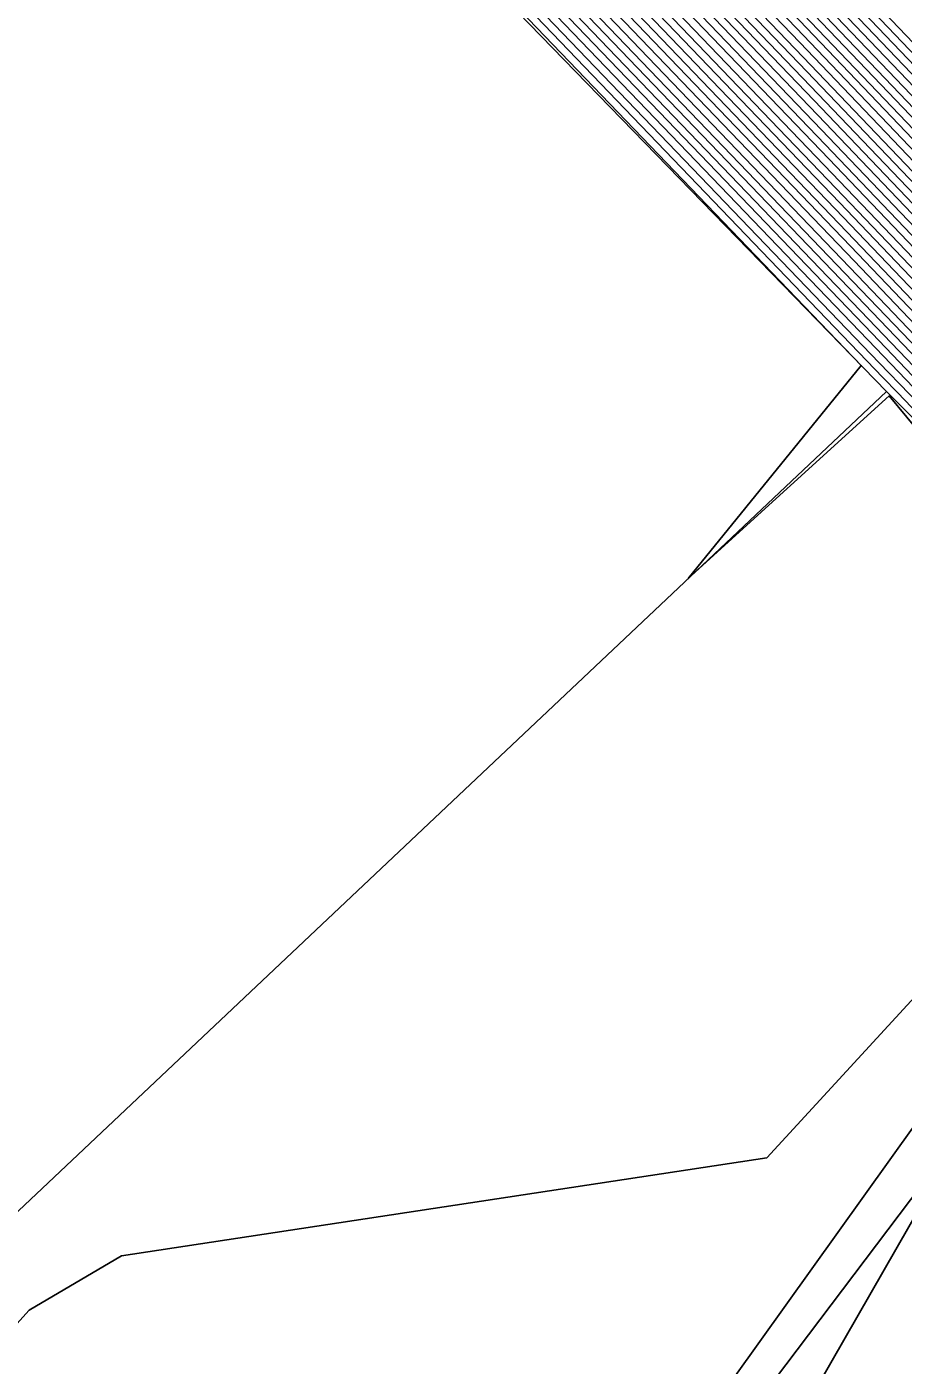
# Model space of a CAD drawing. Extents: x 2188792 to 2191981, y 386090 to 389710.
# Drawn here: x 2191410.49 to 2191417.21, y 389132.26 to 389142.51 of the extents above; entities that cross this region are included whole.
import ezdxf

# ---------------------------------------------------------------- set-up
doc = ezdxf.new("R2010")
doc.units = 0
for name, color, linetype in [('DTM Contours Major', 7, 'Continuous'), ('DTM Contours Minor', 7, 'Continuous'), ('PH Exist DTM Breakline', 7, 'Continuous')]:
    doc.layers.add(name, color=color, linetype=linetype)

msp = doc.modelspace()

# ---------------------------------------------------------------- linework, layer by layer
at = {"layer": 'DTM Contours Major'}
for points in [[(2191424.534, 389128.565), (2191423.174, 389132.346), (2191423.079, 389133.069), (2191421.833, 389136.184), (2191421.435, 389136.676), (2191420.472, 389138.808), (2191419.932, 389139.375), (2191416.192, 389143.285), (2191413.44, 389146.149), (2191409.723, 389150.034), (2191406.345, 389153.565), (2191403.103, 389156.859), (2191399.829, 389160.275), (2191398.671, 389161.495), (2191394.107, 389164.231)], [(2191423.767, 389129.606), (2191422.91, 389131.988), (2191422.715, 389133.487), (2191421.682, 389136.067), (2191421.051, 389136.848), (2191420.244, 389138.634), (2191419.486, 389139.429), (2191416.331, 389142.727), (2191412.648, 389146.56), (2191409.489, 389149.862), (2191406.618, 389152.862), (2191402.549, 389156.998), (2191399.785, 389159.881), (2191398.364, 389161.378), (2191394.514, 389163.686)], [(2191419.344, 389115.518), (2191419.563, 389116.851), (2191420.61, 389121.05), (2191421.209, 389122.349), (2191421.721, 389125.326), (2191421.777, 389127.455), (2191422.456, 389129.168), (2191422.858, 389129.3), (2191422.846, 389129.781), (2191423, 389130.647), (2191422.647, 389131.63), (2191422.35, 389133.905), (2191421.532, 389135.951), (2191420.666, 389137.02), (2191420.016, 389138.459), (2191419.04, 389139.483), (2191416.47, 389142.17), (2191411.856, 389146.972), (2191409.255, 389149.69), (2191406.891, 389152.16), (2191401.996, 389157.136), (2191399.742, 389159.487), (2191398.057, 389161.261)], [(2191414.765, 389115.111), (2191416.881, 389117.85), (2191417.52, 389120.416), (2191419.167, 389123.982), (2191419.334, 389124.952), (2191419.352, 389125.645), (2191421.225, 389130.366), (2191422.333, 389130.731), (2191422.308, 389131.678), (2191422.318, 389131.772), (2191421.986, 389134.323), (2191421.381, 389135.834), (2191420.282, 389137.193), (2191419.789, 389138.284), (2191418.594, 389139.537), (2191416.609, 389141.612), (2191411.063, 389147.383), (2191409.021, 389149.518), (2191407.165, 389151.458), (2191401.442, 389157.275), (2191399.698, 389159.093), (2191397.75, 389161.145)], [(2191410.461, 389114.465), (2191411.607, 389116.345), (2191414.416, 389119.996), (2191415.615, 389121.787), (2191417.45, 389125.69), (2191419.269, 389130.364), (2191420.738, 389131.814), (2191420.903, 389131.865), (2191421.807, 389132.163), (2191421.794, 389132.684), (2191421.836, 389133.093), (2191421.621, 389134.741), (2191421.23, 389135.717), (2191419.897, 389137.365), (2191419.561, 389138.109), (2191418.148, 389139.591), (2191416.748, 389141.055), (2191410.271, 389147.794), (2191408.787, 389149.346), (2191407.438, 389150.756), (2191400.888, 389157.413), (2191399.655, 389158.699), (2191397.444, 389161.028)], [(2191406.703, 389112.627), (2191410.373, 389118.645), (2191411.292, 389119.839), (2191415.178, 389125.641), (2191416.037, 389127.469), (2191416.889, 389129.659), (2191420.688, 389133.408), (2191421.113, 389133.538), (2191421.282, 389133.594), (2191421.279, 389133.691), (2191421.353, 389134.414), (2191421.256, 389135.159), (2191421.08, 389135.6), (2191419.513, 389137.537), (2191419.333, 389137.934), (2191417.702, 389139.645), (2191416.887, 389140.497), (2191409.479, 389148.206), (2191408.553, 389149.174), (2191407.711, 389150.054), (2191400.334, 389157.551), (2191399.611, 389158.306), (2191397.137, 389160.911)], [(2191401.052, 389111.898), (2191405.589, 389117.182), (2191406.745, 389119.042), (2191410.824, 389123.91), (2191413.568, 389127.874), (2191414.936, 389129.683), (2191415.873, 389130.922), (2191418.501, 389132.894), (2191420.638, 389135.002), (2191420.677, 389135.014), (2191420.724, 389135.221), (2191420.438, 389135.956), (2191419.925, 389136.725), (2191419.128, 389137.709), (2191419.105, 389137.76), (2191417.256, 389139.699), (2191417.025, 389139.94), (2191408.687, 389148.617), (2191408.319, 389149.002), (2191407.984, 389149.351), (2191399.78, 389157.69), (2191399.568, 389157.912), (2191396.83, 389160.794)]]:
    msp.add_lwpolyline(points, dxfattribs=at)
at = {"layer": 'DTM Contours Minor'}
for points in [[(2191423.298, 389132.818), (2191421.923, 389136.255), (2191421.666, 389136.573), (2191420.609, 389138.913), (2191420.199, 389139.342), (2191416.109, 389143.619), (2191413.915, 389145.902), (2191409.864, 389150.137), (2191406.181, 389153.986), (2191403.436, 389156.776), (2191399.855, 389160.512), (2191398.855, 389161.565), (2191393.863, 389164.558), (2191388.014, 389164.908), (2191387.769, 389165.27), (2191385.956, 389165.81), (2191385.547, 389165.927), (2191384.474, 389165.336), (2191383.791, 389166.142), (2191382.472, 389165.577), (2191373.59, 389166.405), (2191372.096, 389165.23), (2191365.582, 389164.525), (2191360.151, 389168.627)], [(2191424.381, 389128.773), (2191423.121, 389132.275), (2191423.007, 389133.152), (2191421.803, 389136.161), (2191421.358, 389136.71), (2191420.426, 389138.773), (2191419.843, 389139.386), (2191416.22, 389143.173), (2191413.281, 389146.231), (2191409.676, 389149.999), (2191406.4, 389153.424), (2191402.993, 389156.887), (2191399.82, 389160.196), (2191398.609, 389161.472), (2191394.188, 389164.122), (2191387.504, 389164.522), (2191387.107, 389164.459), (2191386.58, 389164.61), (2191383.917, 389163.144), (2191383.712, 389163.385), (2191381.265, 389162.337), (2191376.719, 389162.761), (2191373.83, 389160.49), (2191361.238, 389159.128)], [(2191424.59, 389128.847), (2191423.279, 389132.49), (2191423.225, 389132.902), (2191421.893, 389136.231), (2191421.589, 389136.607), (2191420.563, 389138.878), (2191420.11, 389139.353), (2191416.137, 389143.508), (2191413.757, 389145.985), (2191409.817, 389150.102), (2191406.236, 389153.845), (2191403.325, 389156.804), (2191399.846, 389160.433), (2191398.793, 389161.542), (2191393.944, 389164.449)], [(2191424.228, 389128.981), (2191423.068, 389132.203), (2191422.934, 389133.236), (2191421.772, 389136.138), (2191421.281, 389136.745), (2191420.381, 389138.738), (2191419.753, 389139.396), (2191416.248, 389143.062), (2191413.123, 389146.314), (2191409.63, 389149.965), (2191406.454, 389153.284), (2191402.882, 389156.915), (2191399.811, 389160.118), (2191398.548, 389161.448), (2191394.27, 389164.013), (2191387.801, 389164.401), (2191386.916, 389164.258), (2191386.838, 389164.28), (2191383.778, 389162.595), (2191383.692, 389162.696), (2191380.963, 389161.527), (2191377.501, 389161.85), (2191374.263, 389159.306), (2191360.152, 389157.778)], [(2191424.688, 389128.356), (2191423.226, 389132.418), (2191423.152, 389132.985), (2191421.863, 389136.208), (2191421.512, 389136.641), (2191420.518, 389138.843), (2191420.021, 389139.364), (2191416.165, 389143.396), (2191413.598, 389146.067), (2191409.77, 389150.068), (2191406.29, 389153.705), (2191403.214, 389156.832), (2191399.837, 389160.354), (2191398.732, 389161.518), (2191394.026, 389164.34)], [(2191424.074, 389129.189), (2191423.015, 389132.131), (2191422.861, 389133.32), (2191421.742, 389136.114), (2191421.204, 389136.779), (2191420.335, 389138.704), (2191419.664, 389139.407), (2191416.276, 389142.95), (2191412.964, 389146.396), (2191409.583, 389149.93), (2191406.509, 389153.143), (2191402.771, 389156.942), (2191399.803, 389160.039), (2191398.487, 389161.425), (2191394.351, 389163.904)], [(2191423.921, 389129.398), (2191422.963, 389132.06), (2191422.788, 389133.403), (2191421.712, 389136.091), (2191421.128, 389136.814), (2191420.29, 389138.669), (2191419.575, 389139.418), (2191416.303, 389142.839), (2191412.806, 389146.478), (2191409.536, 389149.896), (2191406.564, 389153.003), (2191402.66, 389156.97), (2191399.794, 389159.96), (2191398.425, 389161.402), (2191394.433, 389163.795)], [(2191422.835, 389114.971), (2191421.771, 389117.112), (2191422.471, 389121.375), (2191422.436, 389121.523), (2191422.816, 389123.585), (2191423.154, 389125.551), (2191423.188, 389126.861), (2191423.186, 389128.481), (2191423.46, 389130.022), (2191422.805, 389131.845), (2191422.569, 389133.654), (2191421.622, 389136.021), (2191420.897, 389136.917), (2191420.153, 389138.564), (2191419.307, 389139.45), (2191416.387, 389142.504), (2191412.331, 389146.725), (2191409.396, 389149.793), (2191406.728, 389152.581), (2191402.328, 389157.053), (2191399.768, 389159.724), (2191398.241, 389161.331)], [(2191423.614, 389129.814), (2191422.857, 389131.916), (2191422.642, 389133.57), (2191421.652, 389136.044), (2191420.974, 389136.883), (2191420.199, 389138.599), (2191419.397, 389139.44), (2191416.359, 389142.616), (2191412.489, 389146.643), (2191409.442, 389149.827), (2191406.673, 389152.722), (2191402.439, 389157.025), (2191399.776, 389159.802), (2191398.302, 389161.355)], [(2191418.58, 389115.258), (2191419.992, 389120.924), (2191420.801, 389122.676), (2191421.244, 389125.252), (2191421.292, 389127.093), (2191422.21, 389129.407), (2191422.753, 389129.586), (2191422.736, 389130.236), (2191422.847, 389130.855), (2191422.594, 389131.558), (2191422.277, 389133.988), (2191421.501, 389135.927), (2191420.589, 389137.055), (2191419.971, 389138.424), (2191418.951, 389139.494), (2191416.498, 389142.058), (2191411.697, 389147.054), (2191409.208, 389149.655), (2191406.946, 389152.02), (2191401.885, 389157.164), (2191399.733, 389159.409), (2191397.996, 389161.238)], [(2191420.717, 389114.915), (2191420.153, 389116.049), (2191420.546, 389118.444), (2191421.227, 389121.177), (2191421.618, 389122.023), (2191422.199, 389125.401), (2191422.262, 389127.817), (2191422.702, 389128.928), (2191422.963, 389129.014), (2191422.955, 389129.326), (2191423.154, 389130.439), (2191422.699, 389131.702), (2191422.423, 389133.821), (2191421.562, 389135.974), (2191420.743, 389136.986), (2191420.062, 389138.494), (2191419.129, 389139.472), (2191416.442, 389142.281), (2191412.014, 389146.889), (2191409.302, 389149.724), (2191406.837, 389152.301), (2191402.106, 389157.108), (2191399.75, 389159.566), (2191398.118, 389161.285)], [(2191421.776, 389114.943), (2191420.962, 389116.581), (2191421.529, 389120.036), (2191421.845, 389121.304), (2191422.026, 389121.696), (2191422.676, 389125.476), (2191422.747, 389128.179), (2191422.949, 389128.688), (2191423.068, 389128.728), (2191423.065, 389128.871), (2191423.307, 389130.231), (2191422.752, 389131.773), (2191422.496, 389133.738), (2191421.592, 389135.997), (2191420.82, 389136.952), (2191420.108, 389138.529), (2191419.218, 389139.461), (2191416.415, 389142.393), (2191412.172, 389146.807), (2191409.349, 389149.758), (2191406.782, 389152.441), (2191402.217, 389157.081), (2191399.759, 389159.645), (2191398.18, 389161.308)], [(2191415.717, 389115.042), (2191417.267, 389117.049), (2191418.138, 389120.543), (2191419.575, 389123.655), (2191419.811, 389125.027), (2191419.837, 389126.007), (2191421.471, 389130.127), (2191422.438, 389130.445), (2191422.411, 389131.477), (2191422.414, 389131.507), (2191422.058, 389134.239), (2191421.411, 389135.857), (2191420.359, 389137.158), (2191419.834, 389138.319), (2191418.683, 389139.526), (2191416.581, 389141.724), (2191411.222, 389147.301), (2191409.068, 389149.552), (2191407.11, 389151.598), (2191401.553, 389157.247), (2191399.707, 389159.172), (2191397.812, 389161.168)], [(2191416.668, 389114.972), (2191417.654, 389116.248), (2191418.756, 389120.67), (2191419.984, 389123.329), (2191420.289, 389125.102), (2191420.322, 389126.369), (2191421.717, 389129.887), (2191422.543, 389130.159), (2191422.517, 389131.146), (2191422.54, 389131.272), (2191422.488, 389131.415), (2191422.131, 389134.155), (2191421.441, 389135.88), (2191420.435, 389137.124), (2191419.88, 389138.354), (2191418.772, 389139.515), (2191416.553, 389141.835), (2191411.38, 389147.218), (2191409.115, 389149.586), (2191407.055, 389151.739), (2191401.663, 389157.219), (2191399.716, 389159.251), (2191397.873, 389161.191)], [(2191418.041, 389115.447), (2191419.374, 389120.797), (2191420.392, 389123.002), (2191420.766, 389125.177), (2191420.807, 389126.731), (2191421.963, 389129.647), (2191422.648, 389129.873), (2191422.627, 389130.691), (2191422.693, 389131.064), (2191422.541, 389131.487), (2191422.204, 389134.072), (2191421.471, 389135.904), (2191420.512, 389137.089), (2191419.925, 389138.389), (2191418.861, 389139.504), (2191416.526, 389141.947), (2191411.539, 389147.136), (2191409.162, 389149.621), (2191407.001, 389151.879), (2191401.774, 389157.191), (2191399.724, 389159.33), (2191397.934, 389161.215)], [(2191411.212, 389114.833), (2191411.853, 389115.885), (2191415.04, 389120.027), (2191415.703, 389121.016), (2191417.732, 389125.334), (2191419.745, 389130.505), (2191420.748, 389131.496), (2191420.861, 389131.53), (2191421.912, 389131.876), (2191421.897, 389132.483), (2191421.932, 389132.828), (2191421.694, 389134.657), (2191421.26, 389135.74), (2191419.974, 389137.331), (2191419.606, 389138.144), (2191418.237, 389139.58), (2191416.72, 389141.166), (2191410.43, 389147.712), (2191408.834, 389149.38), (2191407.383, 389150.896), (2191400.999, 389157.385), (2191399.663, 389158.778), (2191397.505, 389161.051)], [(2191412.1, 389115.425), (2191415.665, 389120.058), (2191415.791, 389120.246), (2191418.015, 389124.979), (2191420.221, 389130.646), (2191420.758, 389131.177), (2191420.818, 389131.195), (2191422.017, 389131.59), (2191422, 389132.282), (2191422.029, 389132.564), (2191421.767, 389134.573), (2191421.291, 389135.763), (2191420.051, 389137.296), (2191419.652, 389138.179), (2191418.326, 389139.569), (2191416.692, 389141.278), (2191410.588, 389147.63), (2191408.881, 389149.414), (2191407.329, 389151.037), (2191401.109, 389157.358), (2191399.672, 389158.857), (2191397.566, 389161.075)], [(2191422.102, 389132.081), (2191422.125, 389132.3), (2191421.84, 389134.49), (2191421.321, 389135.787), (2191420.128, 389137.262), (2191419.698, 389138.214), (2191418.415, 389139.558), (2191416.664, 389141.389), (2191410.747, 389147.548), (2191408.927, 389149.449), (2191407.274, 389151.177), (2191401.22, 389157.33), (2191399.681, 389158.936), (2191397.628, 389161.098)], [(2191413.813, 389115.18), (2191416.494, 389118.651), (2191416.902, 389120.289), (2191418.758, 389124.308), (2191418.856, 389124.877), (2191418.867, 389125.284), (2191420.978, 389130.606), (2191422.227, 389131.018), (2191422.205, 389131.879), (2191422.221, 389132.036), (2191421.913, 389134.406), (2191421.351, 389135.81), (2191420.205, 389137.227), (2191419.743, 389138.249), (2191418.505, 389139.548), (2191416.637, 389141.501), (2191410.905, 389147.465), (2191408.974, 389149.483), (2191407.219, 389151.318), (2191401.331, 389157.302), (2191399.689, 389159.015), (2191397.689, 389161.121)], [(2191407.455, 389112.995), (2191410.62, 389118.185), (2191411.917, 389119.871), (2191415.265, 389124.87), (2191416.319, 389127.114), (2191417.365, 389129.8), (2191420.698, 389133.09), (2191421.071, 389133.204), (2191421.387, 389133.307), (2191421.382, 389133.49), (2191421.45, 389134.15), (2191421.329, 389135.075), (2191421.11, 389135.623), (2191419.59, 389137.503), (2191419.379, 389137.969), (2191417.791, 389139.634), (2191416.859, 389140.609), (2191409.638, 389148.123), (2191408.6, 389149.208), (2191407.656, 389150.194), (2191400.445, 389157.524), (2191399.62, 389158.384), (2191397.198, 389160.935)], [(2191408.206, 389113.362), (2191410.867, 389117.725), (2191412.541, 389119.902), (2191415.353, 389124.099), (2191416.602, 389126.758), (2191417.841, 389129.941), (2191420.708, 389132.771), (2191421.029, 389132.869), (2191421.492, 389133.021), (2191421.485, 389133.288), (2191421.546, 389133.885), (2191421.402, 389134.991), (2191421.14, 389135.647), (2191419.666, 389137.468), (2191419.424, 389138.004), (2191417.88, 389139.623), (2191416.831, 389140.72), (2191409.796, 389148.041), (2191408.647, 389149.242), (2191407.602, 389150.334), (2191400.556, 389157.496), (2191399.628, 389158.463), (2191397.26, 389160.958)], [(2191408.958, 389113.73), (2191411.113, 389117.265), (2191413.166, 389119.933), (2191415.44, 389123.329), (2191416.885, 389126.402), (2191418.317, 389130.082), (2191420.718, 389132.452), (2191420.987, 389132.534), (2191421.597, 389132.735), (2191421.588, 389133.087), (2191421.643, 389133.621), (2191421.475, 389134.908), (2191421.17, 389135.67), (2191419.743, 389137.434), (2191419.47, 389138.039), (2191417.97, 389139.612), (2191416.803, 389140.832), (2191409.954, 389147.959), (2191408.693, 389149.277), (2191407.547, 389150.475), (2191400.666, 389157.468), (2191399.637, 389158.542), (2191397.321, 389160.981)], [(2191409.709, 389114.098), (2191411.36, 389116.805), (2191413.791, 389119.964), (2191415.528, 389122.558), (2191417.167, 389126.046), (2191418.793, 389130.223), (2191420.728, 389132.133), (2191420.945, 389132.199), (2191421.702, 389132.449), (2191421.691, 389132.886), (2191421.739, 389133.357), (2191421.548, 389134.824), (2191421.2, 389135.693), (2191419.82, 389137.399), (2191419.515, 389138.074), (2191418.059, 389139.602), (2191416.776, 389140.943), (2191410.113, 389147.877), (2191408.74, 389149.311), (2191407.493, 389150.615), (2191400.777, 389157.441), (2191399.646, 389158.621), (2191397.382, 389161.005)], [(2191405.18, 389113.293), (2191409.102, 389119.604), (2191410.006, 389120.682), (2191411.219, 389122.435), (2191414.915, 389127.953), (2191415.189, 389128.537), (2191415.462, 389129.236), (2191420.658, 389134.365), (2191420.928, 389134.447), (2191421.033, 389134.907), (2191421.064, 389135.206), (2191421.037, 389135.409), (2191420.989, 389135.53), (2191419.282, 389137.641), (2191419.197, 389137.83), (2191417.434, 389139.677), (2191416.97, 389140.163), (2191409.004, 389148.452), (2191408.413, 389149.07), (2191407.875, 389149.632), (2191400.002, 389157.634), (2191399.585, 389158.069), (2191396.953, 389160.841)], [(2191405.2, 389111.891), (2191409.88, 389119.565), (2191410.042, 389119.777), (2191415.002, 389127.182), (2191415.472, 389128.181), (2191415.938, 389129.377), (2191420.668, 389134.046), (2191421.054, 389134.164), (2191421.102, 389134.376), (2191421.16, 389134.942), (2191421.11, 389135.326), (2191421.019, 389135.553), (2191419.359, 389137.606), (2191419.242, 389137.865), (2191417.524, 389139.666), (2191416.942, 389140.274), (2191409.162, 389148.37), (2191408.459, 389149.105), (2191407.82, 389149.773), (2191400.112, 389157.607), (2191399.594, 389158.148), (2191397.014, 389160.864)], [(2191405.952, 389112.259), (2191410.126, 389119.105), (2191410.667, 389119.808), (2191415.09, 389126.411), (2191415.754, 389127.825), (2191416.413, 389129.518), (2191420.678, 389133.727), (2191421.155, 389133.873), (2191421.177, 389133.88), (2191421.176, 389133.892), (2191421.257, 389134.678), (2191421.183, 389135.242), (2191421.05, 389135.576), (2191419.436, 389137.572), (2191419.288, 389137.9), (2191417.613, 389139.656), (2191416.914, 389140.386), (2191409.321, 389148.288), (2191408.506, 389149.139), (2191407.766, 389149.913), (2191400.223, 389157.579), (2191399.602, 389158.227), (2191397.076, 389160.888)], [(2191399.482, 389114.109), (2191404.825, 389119.034), (2191405.526, 389119.795), (2191409.084, 389122.958), (2191411.233, 389125.523), (2191411.501, 389125.91), (2191415.179, 389130.772), (2191417.699, 389134.104), (2191420.076, 389135.887), (2191419.847, 389136.473), (2191419.132, 389137.544), (2191418.909, 389137.838), (2191418.632, 389138.174), (2191417.167, 389139.71), (2191417.053, 389139.828), (2191408.529, 389148.699), (2191408.272, 389148.967), (2191408.039, 389149.211), (2191399.669, 389157.717), (2191399.559, 389157.833), (2191396.769, 389160.771)], [(2191405.384, 389115.237), (2191407.924, 389119.323), (2191410.415, 389122.296), (2191413.757, 389127.125), (2191414.827, 389128.723), (2191414.907, 389128.893), (2191414.986, 389129.095), (2191420.648, 389134.684), (2191420.803, 389134.731), (2191420.964, 389135.438), (2191420.967, 389135.471), (2191420.965, 389135.493), (2191420.959, 389135.506), (2191419.205, 389137.675), (2191419.151, 389137.795), (2191417.345, 389139.688), (2191416.998, 389140.051), (2191408.845, 389148.535), (2191408.366, 389149.036), (2191407.93, 389149.492), (2191399.891, 389157.662), (2191399.576, 389157.99), (2191396.892, 389160.818)], [(2191392.906, 389113.953), (2191397.738, 389119.143), (2191399.12, 389120.417), (2191404.098, 389125.827), (2191405.28, 389126.878), (2191410.513, 389132.685), (2191411.22, 389133.101), (2191416.162, 389133.85), (2191419.157, 389137.106), (2191418.318, 389138.216), (2191417.101, 389139.686), (2191415.561, 389138.287), (2191416.887, 389139.919), (2191408.37, 389148.781), (2191408.225, 389148.933), (2191408.094, 389149.07), (2191399.559, 389157.745), (2191399.55, 389157.754)]]:
    msp.add_lwpolyline(points, dxfattribs=at)
at = {"layer": 'PH Exist DTM Breakline'}
for points in [[(2191422.462, 389131.378), (2191420.955, 389135.503), (2191419.072, 389137.734), (2191417.08, 389139.72), (2191408.165, 389148.888), (2191399.549, 389157.747), (2191396.709, 389160.748), (2191387.263, 389164.621)], [(2191417.08, 389139.72), (2191410.43, 389133.446), (2191403.78, 389127.173), (2191397.129, 389120.899), (2191390.479, 389114.626), (2191384.117, 389108.3), (2191377.755, 389101.974), (2191371.393, 389095.648), (2191365.031, 389089.322), (2191358.669, 389082.997), (2191352.463, 389076.9)], [(2191363.967, 389075.214), (2191371.278, 389082.01), (2191377.07, 389087.991), (2191382.863, 389093.973), (2191388.656, 389099.954), (2191394.448, 389105.936), (2191400.241, 389111.917), (2191405.759, 389118.807), (2191411.277, 389125.698), (2191415.3, 389131.315), (2191419.322, 389136.932)], [(2191419.322, 389136.932), (2191414.792, 389129.038), (2191409.773, 389119.763), (2191405.024, 389111.805), (2191400.274, 389103.847), (2191391.636, 389093.941), (2191385.279, 389087.883), (2191378.921, 389081.825), (2191372.564, 389075.766)]]:
    msp.add_lwpolyline(points, dxfattribs=at)

doc.saveas('drawing.dxf')
